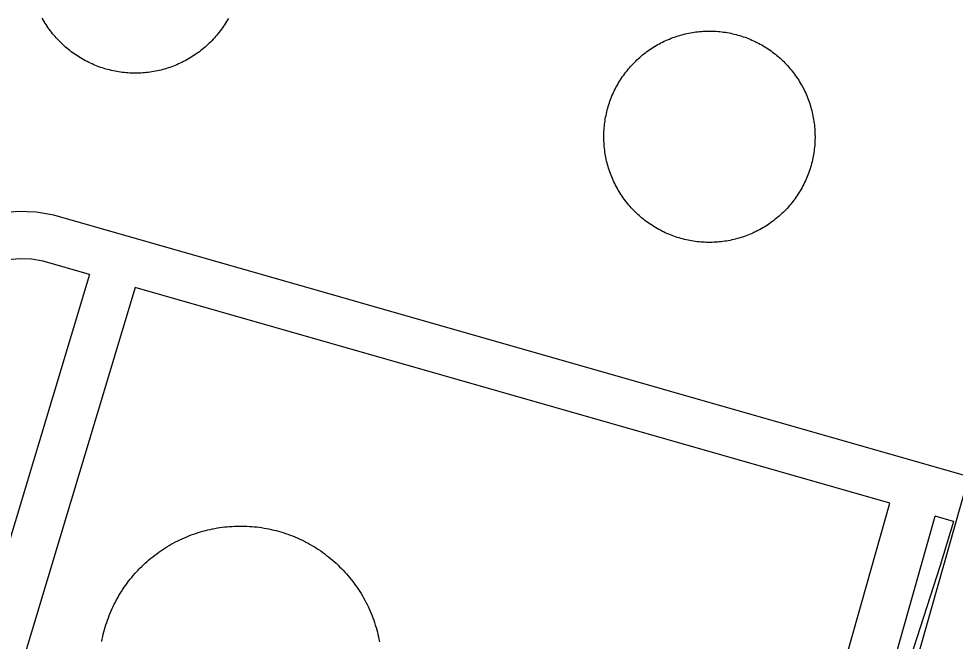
# Model space of a CAD drawing. Extents: x 3568792 to 3606828, y 529143 to 554785.
# Drawn here: x 3573838 to 3574434, y 545708 to 546103 of the extents above; entities that cross this region are included whole.
import ezdxf

# ---------------------------------------------------------------- set-up
doc = ezdxf.new("R2010")
doc.units = 0
for name, color, linetype in [('V-DOMW-TANK', 7, 'Continuous'), ('V-ROAD-CNTR', 7, 'Continuous'), ('V-UTIL-LINE', 7, 'Continuous')]:
    doc.layers.add(name, color=color, linetype=linetype)

msp = doc.modelspace()

# ---------------------------------------------------------------- linework, layer by layer
at = {"layer": 'V-DOMW-TANK'}
for points in [[(3573899.65, 546069.86), (3573898.49, 546070.1), (3573897.34, 546070.35), (3573896.19, 546070.63), (3573895.05, 546070.92), (3573893.91, 546071.24), (3573892.78, 546071.57), (3573891.65, 546071.93), (3573890.54, 546072.31), (3573889.42, 546072.7), (3573888.31, 546073.11), (3573887.22, 546073.55), (3573886.13, 546074), (3573885.04, 546074.47), (3573883.97, 546074.96), (3573882.91, 546075.47), (3573881.85, 546075.99), (3573880.8, 546076.54), (3573879.76, 546077.1), (3573878.74, 546077.69), (3573877.72, 546078.29), (3573876.71, 546078.9), (3573875.72, 546079.54), (3573874.73, 546080.19), (3573873.76, 546080.86), (3573872.8, 546081.54), (3573871.85, 546082.25), (3573870.92, 546082.96), (3573869.99, 546083.7), (3573869.08, 546084.45), (3573868.18, 546085.22), (3573867.3, 546086), (3573866.43, 546086.8), (3573865.57, 546087.61), (3573864.73, 546088.44), (3573863.91, 546089.28), (3573863.09, 546090.14), (3573862.29, 546091.01), (3573861.51, 546091.89), (3573860.75, 546092.79), (3573860, 546093.7), (3573859.26, 546094.62), (3573858.54, 546095.56), (3573857.84, 546096.51), (3573857.16, 546097.47), (3573856.49, 546098.45), (3573855.83, 546099.43), (3573855.2, 546100.42), (3573854.59, 546101.43), (3573853.99, 546102.45), (3573853.41, 546103.47)], [(3573971.72, 546103.45), (3573971.14, 546102.42), (3573970.54, 546101.4), (3573969.92, 546100.4), (3573969.28, 546099.4), (3573968.63, 546098.42), (3573967.96, 546097.44), (3573967.28, 546096.48), (3573966.58, 546095.54), (3573965.86, 546094.59), (3573965.12, 546093.67), (3573964.37, 546092.76), (3573963.6, 546091.87), (3573962.82, 546090.98), (3573962.02, 546090.11), (3573961.21, 546089.26), (3573960.38, 546088.41), (3573959.54, 546087.59), (3573958.69, 546086.77), (3573957.82, 546085.98), (3573956.93, 546085.2), (3573956.03, 546084.43), (3573955.12, 546083.68), (3573954.2, 546082.94), (3573953.26, 546082.22), (3573952.31, 546081.52), (3573951.35, 546080.84), (3573950.38, 546080.17), (3573949.39, 546079.52), (3573948.4, 546078.89), (3573947.39, 546078.27), (3573946.37, 546077.67), (3573945.35, 546077.09), (3573944.31, 546076.52), (3573943.26, 546075.98), (3573942.21, 546075.45), (3573941.14, 546074.95), (3573940.07, 546074.46), (3573938.98, 546073.99), (3573937.89, 546073.53), (3573936.79, 546073.1), (3573935.69, 546072.69), (3573934.58, 546072.29), (3573933.46, 546071.92), (3573932.33, 546071.57), (3573931.2, 546071.23), (3573930.06, 546070.92), (3573928.92, 546070.62), (3573927.77, 546070.34), (3573926.62, 546070.09), (3573925.46, 546069.85), (3573924.3, 546069.64), (3573923.14, 546069.45), (3573921.97, 546069.27), (3573920.8, 546069.12), (3573919.62, 546068.98), (3573918.45, 546068.87), (3573917.27, 546068.78), (3573916.09, 546068.71), (3573914.91, 546068.66), (3573913.73, 546068.63), (3573912.55, 546068.62), (3573911.37, 546068.63), (3573910.19, 546068.66), (3573909.01, 546068.71), (3573907.84, 546068.78), (3573906.66, 546068.87), (3573905.48, 546068.99), (3573904.31, 546069.12), (3573903.14, 546069.28), (3573901.97, 546069.45), (3573900.81, 546069.65), (3573899.65, 546069.86)], [(3574219.21, 546061.46), (3574219.8, 546062.48), (3574220.41, 546063.48), (3574221.03, 546064.47), (3574221.67, 546065.45), (3574222.33, 546066.42), (3574223.01, 546067.38), (3574223.7, 546068.32), (3574224.41, 546069.26), (3574225.13, 546070.18), (3574225.87, 546071.09), (3574226.63, 546071.98), (3574227.4, 546072.86), (3574228.19, 546073.73), (3574228.98, 546074.59), (3574229.8, 546075.43), (3574230.64, 546076.25), (3574231.48, 546077.06), (3574232.34, 546077.86), (3574233.21, 546078.64), (3574234.1, 546079.41), (3574235, 546080.16), (3574235.91, 546080.89), (3574236.84, 546081.61), (3574237.78, 546082.31), (3574238.73, 546082.99), (3574239.69, 546083.66), (3574240.66, 546084.32), (3574241.65, 546084.95), (3574242.64, 546085.57), (3574243.65, 546086.17), (3574244.67, 546086.75), (3574245.69, 546087.31), (3574246.73, 546087.86), (3574247.78, 546088.39), (3574248.83, 546088.9), (3574249.89, 546089.39), (3574250.97, 546089.86), (3574252.05, 546090.32), (3574253.13, 546090.75), (3574254.23, 546091.17), (3574255.33, 546091.57), (3574256.44, 546091.95), (3574257.56, 546092.3), (3574258.68, 546092.64), (3574259.81, 546092.96), (3574260.94, 546093.26), (3574262.08, 546093.54), (3574263.22, 546093.8), (3574264.36, 546094.04), (3574265.52, 546094.26), (3574266.67, 546094.46), (3574267.83, 546094.64), (3574268.99, 546094.8), (3574270.15, 546094.94), (3574271.32, 546095.05), (3574272.48, 546095.15), (3574273.65, 546095.23), (3574274.82, 546095.29), (3574276, 546095.32), (3574277.17, 546095.34), (3574278.34, 546095.34), (3574279.51, 546095.31), (3574280.68, 546095.27), (3574281.85, 546095.2), (3574283.02, 546095.12), (3574284.19, 546095.01), (3574285.35, 546094.88), (3574286.51, 546094.74), (3574287.67, 546094.57), (3574288.83, 546094.38), (3574289.98, 546094.18), (3574291.13, 546093.95), (3574292.28, 546093.7), (3574293.42, 546093.43), (3574294.55, 546093.15), (3574295.68, 546092.84), (3574296.81, 546092.51), (3574297.93, 546092.17), (3574299.04, 546091.8), (3574300.15, 546091.42), (3574301.25, 546091.01), (3574302.34, 546090.59), (3574303.42, 546090.15), (3574304.5, 546089.68), (3574305.57, 546089.2), (3574306.63, 546088.7), (3574307.68, 546088.19), (3574308.72, 546087.65), (3574309.76, 546087.1), (3574310.78, 546086.53), (3574311.79, 546085.94), (3574312.79, 546085.33), (3574313.79, 546084.7), (3574314.77, 546084.06), (3574315.74, 546083.41), (3574316.69, 546082.73), (3574317.64, 546082.04), (3574318.57, 546081.33), (3574319.49, 546080.6), (3574320.4, 546079.86)], [(3574320.4, 546079.86), (3574321.29, 546079.11), (3574322.18, 546078.34), (3574323.04, 546077.55), (3574323.9, 546076.75), (3574324.74, 546075.93), (3574325.56, 546075.1), (3574326.38, 546074.26), (3574327.17, 546073.4), (3574327.95, 546072.52), (3574328.72, 546071.63), (3574329.47, 546070.74), (3574330.2, 546069.82), (3574330.92, 546068.9), (3574331.62, 546067.96), (3574332.31, 546067.01), (3574332.98, 546066.05), (3574333.63, 546065.07), (3574334.26, 546064.09), (3574334.88, 546063.09), (3574335.48, 546062.09), (3574336.06, 546061.07), (3574336.63, 546060.04), (3574337.18, 546059.01), (3574337.7, 546057.96), (3574338.21, 546056.91), (3574338.71, 546055.84), (3574339.18, 546054.77), (3574339.63, 546053.69), (3574340.07, 546052.6), (3574340.48, 546051.51), (3574340.88, 546050.41), (3574341.26, 546049.3), (3574341.62, 546048.18), (3574341.96, 546047.06), (3574342.27, 546045.93), (3574342.58, 546044.8), (3574342.85, 546043.66), (3574343.11, 546042.52), (3574343.35, 546041.37), (3574343.57, 546040.22), (3574343.77, 546039.07), (3574343.95, 546037.91), (3574344.11, 546036.75), (3574344.25, 546035.59), (3574344.37, 546034.42), (3574344.46, 546033.25), (3574344.54, 546032.08), (3574344.6, 546030.91), (3574344.64, 546029.74), (3574344.65, 546028.57), (3574344.65, 546027.4), (3574344.62, 546026.23), (3574344.58, 546025.06), (3574344.52, 546023.89), (3574344.43, 546022.72), (3574344.32, 546021.55), (3574344.2, 546020.39), (3574344.05, 546019.22), (3574343.88, 546018.07), (3574343.7, 546016.91)], [(3574254.9, 545965.01), (3574253.8, 545965.42), (3574252.71, 545965.84), (3574251.63, 545966.28), (3574250.55, 545966.74), (3574249.48, 545967.22), (3574248.42, 545967.72), (3574247.37, 545968.24), (3574246.33, 545968.77), (3574245.29, 545969.33), (3574244.27, 545969.9), (3574243.26, 545970.49), (3574242.26, 545971.09), (3574241.27, 545971.72), (3574240.28, 545972.36), (3574239.31, 545973.02), (3574238.36, 545973.69), (3574237.41, 545974.39), (3574236.48, 545975.09), (3574235.56, 545975.82), (3574234.65, 545976.56), (3574233.75, 545977.31), (3574232.87, 545978.09), (3574232.01, 545978.87), (3574231.15, 545979.68), (3574230.31, 545980.49), (3574229.48, 545981.32), (3574228.67, 545982.17), (3574227.88, 545983.03), (3574227.1, 545983.9), (3574226.33, 545984.79), (3574225.58, 545985.69), (3574224.85, 545986.6), (3574224.13, 545987.53), (3574223.43, 545988.46), (3574222.74, 545989.42), (3574222.07, 545990.38), (3574221.42, 545991.35), (3574220.79, 545992.34), (3574220.17, 545993.33), (3574219.57, 545994.34), (3574218.99, 545995.35), (3574218.42, 545996.38), (3574217.88, 545997.42), (3574217.35, 545998.46), (3574216.84, 545999.52), (3574216.35, 546000.58), (3574215.87, 546001.65), (3574215.42, 546002.73), (3574214.98, 546003.82), (3574214.57, 546004.92), (3574214.17, 546006.02), (3574213.79, 546007.13), (3574213.44, 546008.24), (3574213.1, 546009.36), (3574212.78, 546010.49), (3574212.48, 546011.62), (3574212.2, 546012.76), (3574211.94, 546013.91), (3574211.7, 546015.05), (3574211.48, 546016.2), (3574211.28, 546017.36), (3574211.1, 546018.52), (3574210.94, 546019.68), (3574210.8, 546020.84), (3574210.68, 546022.01), (3574210.59, 546023.17), (3574210.51, 546024.34), (3574210.45, 546025.51), (3574210.41, 546026.68), (3574210.4, 546027.85), (3574210.4, 546029.03), (3574210.42, 546030.2), (3574210.47, 546031.37), (3574210.54, 546032.54), (3574210.62, 546033.71), (3574210.73, 546034.87), (3574210.85, 546036.04), (3574211, 546037.2), (3574211.17, 546038.36), (3574211.35, 546039.52), (3574211.56, 546040.67), (3574211.79, 546041.82), (3574212.04, 546042.96), (3574212.3, 546044.1), (3574212.59, 546045.24), (3574212.9, 546046.37), (3574213.23, 546047.49), (3574213.57, 546048.61), (3574213.94, 546049.73), (3574214.32, 546050.83), (3574214.73, 546051.94), (3574215.15, 546053.03), (3574215.59, 546054.11), (3574216.05, 546055.19), (3574216.54, 546056.26), (3574217.03, 546057.32), (3574217.55, 546058.37), (3574218.09, 546059.41), (3574218.64, 546060.44), (3574219.21, 546061.46)], [(3574343.7, 546016.91), (3574343.49, 546015.76), (3574343.26, 546014.61), (3574343.01, 546013.46), (3574342.75, 546012.32), (3574342.46, 546011.18), (3574342.15, 546010.05), (3574341.82, 546008.93), (3574341.48, 546007.81), (3574341.11, 546006.7), (3574340.73, 546005.59), (3574340.32, 546004.49), (3574339.9, 546003.4), (3574339.46, 546002.31), (3574338.99, 546001.24), (3574338.51, 546000.17), (3574338.02, 545999.11), (3574337.5, 545998.06), (3574336.96, 545997.01), (3574336.41, 545995.98), (3574335.84, 545994.96), (3574335.25, 545993.95), (3574334.64, 545992.94), (3574334.02, 545991.95), (3574333.38, 545990.97), (3574332.72, 545990), (3574332.04, 545989.05), (3574331.35, 545988.1), (3574330.64, 545987.17), (3574329.92, 545986.25), (3574329.18, 545985.34), (3574328.42, 545984.44), (3574327.65, 545983.56), (3574326.86, 545982.69), (3574326.06, 545981.84), (3574325.25, 545981), (3574324.41, 545980.17), (3574323.57, 545979.36), (3574322.71, 545978.56), (3574321.83, 545977.79), (3574320.95, 545977.02), (3574320.05, 545976.27), (3574319.14, 545975.54), (3574318.21, 545974.82), (3574317.27, 545974.11), (3574316.32, 545973.43), (3574315.36, 545972.76), (3574314.39, 545972.11), (3574313.4, 545971.47), (3574312.41, 545970.86), (3574311.4, 545970.26), (3574310.38, 545969.68), (3574309.36, 545969.11), (3574308.32, 545968.56), (3574307.27, 545968.04), (3574306.22, 545967.53), (3574305.16, 545967.03), (3574304.08, 545966.56), (3574303, 545966.11), (3574301.92, 545965.67), (3574300.82, 545965.26), (3574299.72, 545964.86), (3574298.61, 545964.48), (3574297.49, 545964.12), (3574296.37, 545963.78), (3574295.24, 545963.46), (3574294.11, 545963.17), (3574292.98, 545962.88), (3574291.83, 545962.63), (3574290.69, 545962.39), (3574289.53, 545962.17), (3574288.38, 545961.97), (3574287.22, 545961.79), (3574286.06, 545961.63), (3574284.9, 545961.49), (3574283.73, 545961.37), (3574282.56, 545961.27), (3574281.4, 545961.19), (3574280.23, 545961.14), (3574279.06, 545961.1), (3574277.88, 545961.08), (3574276.71, 545961.09), (3574275.54, 545961.11), (3574274.37, 545961.16), (3574273.2, 545961.22), (3574272.03, 545961.31), (3574270.87, 545961.41), (3574269.7, 545961.54), (3574268.54, 545961.69), (3574267.38, 545961.85), (3574266.22, 545962.04), (3574265.07, 545962.25), (3574263.92, 545962.48), (3574262.77, 545962.72), (3574261.63, 545962.99), (3574260.5, 545963.28), (3574259.37, 545963.59), (3574258.24, 545963.91), (3574257.12, 545964.26), (3574256.01, 545964.62), (3574254.9, 545965.01)], [(3573911.28, 545749.44), (3573912.31, 545750.62), (3573913.36, 545751.78), (3573914.43, 545752.93), (3573915.52, 545754.06), (3573916.63, 545755.16), (3573917.76, 545756.25), (3573918.9, 545757.32), (3573920.07, 545758.36), (3573921.25, 545759.39), (3573922.46, 545760.4), (3573923.67, 545761.38), (3573924.91, 545762.35), (3573926.16, 545763.29), (3573927.43, 545764.21), (3573928.71, 545765.1), (3573930.01, 545765.98), (3573931.33, 545766.83), (3573932.66, 545767.66), (3573934, 545768.46), (3573935.36, 545769.25), (3573936.73, 545770.01), (3573938.11, 545770.74), (3573939.51, 545771.45), (3573940.92, 545772.14), (3573942.34, 545772.8), (3573943.77, 545773.43), (3573945.21, 545774.04), (3573946.67, 545774.63), (3573948.13, 545775.19), (3573949.6, 545775.72), (3573951.08, 545776.23), (3573952.58, 545776.71), (3573954.07, 545777.17), (3573955.58, 545777.6), (3573957.09, 545778.01), (3573958.61, 545778.38), (3573960.14, 545778.74), (3573961.67, 545779.06), (3573963.21, 545779.36), (3573964.75, 545779.63), (3573966.3, 545779.87), (3573967.85, 545780.09), (3573969.41, 545780.28), (3573970.97, 545780.44), (3573972.53, 545780.57), (3573974.09, 545780.68), (3573975.66, 545780.76), (3573977.22, 545780.82), (3573978.79, 545780.84), (3573980.36, 545780.84), (3573981.93, 545780.81), (3573983.49, 545780.76), (3573985.05, 545780.67), (3573986.62, 545780.56), (3573988.18, 545780.42), (3573989.73, 545780.26), (3573991.29, 545780.07), (3573992.84, 545779.85), (3573994.39, 545779.6), (3573995.93, 545779.33), (3573997.47, 545779.03), (3573999, 545778.7), (3574000.53, 545778.34), (3574002.05, 545777.97), (3574003.56, 545777.56), (3574005.06, 545777.12), (3574006.56, 545776.67), (3574008.05, 545776.18), (3574009.53, 545775.67), (3574011, 545775.13), (3574012.47, 545774.57), (3574013.92, 545773.98), (3574015.36, 545773.37), (3574016.79, 545772.73), (3574018.21, 545772.07), (3574019.62, 545771.38), (3574021.01, 545770.67), (3574022.4, 545769.93), (3574023.77, 545769.17), (3574025.12, 545768.38), (3574026.46, 545767.57), (3574027.79, 545766.74), (3574029.1, 545765.89), (3574030.4, 545765.01), (3574031.69, 545764.11), (3574032.95, 545763.19), (3574034.2, 545762.24), (3574035.44, 545761.28), (3574036.65, 545760.29), (3574037.85, 545759.28), (3574039.03, 545758.25), (3574040.2, 545757.2), (3574041.34, 545756.14), (3574042.47, 545755.05), (3574043.57, 545753.94), (3574044.66, 545752.81), (3574045.73, 545751.66), (3574046.78, 545750.5), (3574047.8, 545749.32), (3574048.81, 545748.11)], [(3573891.24, 545707.52), (3573891.54, 545709.06), (3573891.87, 545710.59), (3573892.22, 545712.11), (3573892.6, 545713.63), (3573893.01, 545715.15), (3573893.44, 545716.65), (3573893.9, 545718.15), (3573894.39, 545719.64), (3573894.9, 545721.12), (3573895.44, 545722.59), (3573896, 545724.06), (3573896.59, 545725.51), (3573897.2, 545726.95), (3573897.84, 545728.38), (3573898.5, 545729.8), (3573899.19, 545731.21), (3573899.9, 545732.6), (3573900.64, 545733.98), (3573901.4, 545735.35), (3573902.18, 545736.71), (3573902.99, 545738.05), (3573903.82, 545739.38), (3573904.68, 545740.69), (3573905.56, 545741.99), (3573906.46, 545743.27), (3573907.38, 545744.54), (3573908.32, 545745.79), (3573909.29, 545747.03), (3573910.27, 545748.24), (3573911.28, 545749.44)], [(3574048.81, 545748.11), (3574049.79, 545746.89), (3574050.76, 545745.66), (3574051.7, 545744.41), (3574052.62, 545743.14), (3574053.52, 545741.85), (3574054.39, 545740.56), (3574055.24, 545739.24), (3574056.07, 545737.91), (3574056.88, 545736.57), (3574057.66, 545735.21), (3574058.42, 545733.84), (3574059.15, 545732.45), (3574059.86, 545731.06), (3574060.55, 545729.65), (3574061.21, 545728.23), (3574061.84, 545726.8), (3574062.46, 545725.35), (3574063.04, 545723.9), (3574063.6, 545722.44), (3574064.14, 545720.96), (3574064.65, 545719.48), (3574065.13, 545717.99), (3574065.58, 545716.49), (3574066.01, 545714.99), (3574066.42, 545713.47), (3574066.8, 545711.95), (3574067.15, 545710.43), (3574067.47, 545708.89), (3574067.77, 545707.35)]]:
    msp.add_lwpolyline(points, dxfattribs=at)
at = {"layer": 'V-ROAD-CNTR'}
for points in [[(3574441.18, 545812.59), (3573860.77, 545978.43), (3573849.46, 545980.38), (3573838.18, 545980.63), (3573829.17, 545979.88), (3573700.23, 545972.68), (3573684.99, 545976.76), (3573629.51, 545990.92)], [(3573883.53, 545940.73), (3573854.09, 545949.14), (3573846.57, 545950.43), (3573839.08, 545950.6), (3573831.25, 545949.95), (3573697.11, 545942.46), (3573677.4, 545947.74), (3573620.96, 545962.14)], [(3573883.53, 545940.73), (3573706.54, 545352.89), (3573704.11, 545344.32), (3573702.97, 545336.89), (3573703.38, 545321.82), (3573710.64, 545305.37), (3573719.31, 545298.82), (3573734.89, 545289.93), (3574074.73, 545183.14), (3574097.89, 545178.14), (3574113.56, 545177.49), (3574128.53, 545178.44), (3574142.34, 545181.34), (3574249.29, 545245.9), (3574256.07, 545252.47), (3574265.5, 545261.87), (3574271.37, 545270.93), (3574277.96, 545281.43), (3574420.99, 545787.16)], [(3573912.38, 545932.49), (3573735.34, 545344.49), (3573733.49, 545337.94), (3573733.03, 545335.01), (3573733.21, 545328.54), (3573734.95, 545324.6), (3573735.86, 545323.92), (3573746.95, 545317.59), (3574082.41, 545212.17), (3574101.7, 545208.01), (3574113.24, 545207.53), (3574124.48, 545208.24), (3574131.19, 545209.65), (3574230.87, 545269.82), (3574235.04, 545273.87), (3574242.05, 545280.86), (3574246.08, 545287.07), (3574250.27, 545293.74), (3574392.15, 545795.4)], [(3574392.15, 545795.4), (3573912.38, 545932.49)], [(3574432.58, 545783.85), (3574421, 545787.16)], [(3574432.58, 545783.85), (3574424.18, 545755.79), (3574407.31, 545703.23), (3574382.82, 545618.89), (3574074.83, 544550.77)]]:
    msp.add_lwpolyline(points, dxfattribs=at)
at = {"layer": 'V-UTIL-LINE'}
msp.add_lwpolyline([(3573908.85, 544327.43), (3573925.1, 544357.11), (3573991.56, 544454.54), (3574094.4, 544616.32), (3574096.01, 544619.62), (3574127.95, 544729.25), (3574199.71, 544964.45), (3574268.96, 545212.13), (3574330.24, 545431.82), (3574396.47, 545649.92), (3574463.36, 545886.08), (3574532.71, 546122.27), (3574567.29, 546252.6), (3574594.7, 546355.92), (3574623.45, 546447.29), (3574622.65, 546445.64), (3574693.53, 546599.75), (3574727.72, 546726.46), (3574728.49, 546733.03)], dxfattribs=at)

doc.saveas('drawing.dxf')
